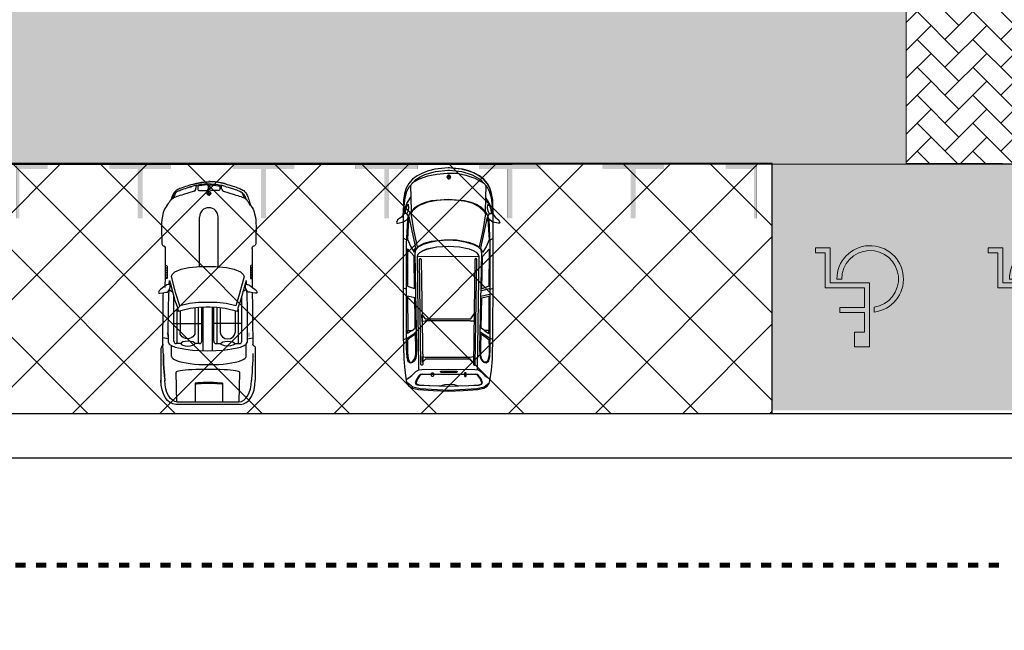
# Model space of a CAD drawing. Header units: millimetres. Extents: x 747415 to 1601423, y -236173 to 551995.
# Tile 303 of 549: x 1059433 to 1079400, y 177533 to 189904. Entities that reach past the tile are written whole.
import ezdxf

# ---------------------------------------------------------------- set-up
doc = ezdxf.new("R2010")
doc.units = ezdxf.units.MM
doc.header["$LTSCALE"] = 100
doc.header["$MEASUREMENT"] = 0
doc.linetypes.add('DASHED2', pattern=[9.525, 6.35, -3.175])
doc.layers.get('0').update_dxf_attribs({"linetype": 'CONTINUOUS', "lineweight": 0})
for name, color, linetype in [('T--A9041_VERHARDING_P_MIVA', 141, 'CONTINUOUS'), ('T--A9041_VERHARDING_Parkeren', 9, 'CONTINUOUS'), ('T--L9041_VERHARDING_Parkeren', 9, 'DASHED2'), ('T--L9041_VERHARDING_Wegen', 7, 'CONTINUOUS'), ('T--L9082_INRICHTING_SPECIFIEK_Auto', 8, 'CONTINUOUS')]:
    doc.layers.add(name, color=color, linetype=linetype)
for name, color, linetype, lineweight in [('T--A9041_VERHARDING_Wegen', 21, 'CONTINUOUS', 0), ('T--A9042_BEPLANTING', 90, 'CONTINUOUS', 0), ('T--L9067_BEHEERVOORZIENING_Belijning', 7, 'DASHED2', 0)]:
    doc.layers.add(name, color=color, linetype=linetype, lineweight=lineweight)
doc.layers.add('T--A9072_BELIJNING', color=7, linetype='CONTINUOUS', lineweight=0, true_color=0xffffff)

# ---------------------------------------------------------------- blocks, each defined once
blk = doc.blocks.new('*X133')
at = {"color": 0}
for p, q in [((61386, 31617), (61406, 31636)), ((61387, 31654), (61408, 31674)), ((61387, 31635), (61407, 31655)), ((61389, 31672), (61409, 31693)), ((61390, 31691), (61411, 31712)), ((61391, 31711), (61412, 31732)), ((61393, 31730), (61415, 31752)), ((61395, 31750), (61418, 31772)), ((61398, 31771), (61404, 31776)), ((61383, 31526), (61403, 31545)), ((61383, 31508), (61402, 31527)), ((61383, 31490), (61402, 31509)), ((61383, 31473), (61402, 31492)), ((61383, 31455), (61402, 31474)), ((61383, 31437), (61402, 31456)), ((61384, 31562), (61404, 31581)), ((61384, 31544), (61403, 31563)), ((61384, 31420), (61402, 31439)), ((61384, 31403), (61403, 31421)), ((61385, 31598), (61405, 31618)), ((61385, 31580), (61404, 31600)), ((61384, 31385), (61403, 31404)), ((61385, 31368), (61403, 31387)), ((61385, 31351), (61404, 31369)), ((61386, 31334), (61404, 31352)), ((61387, 31317), (61405, 31335)), ((61388, 31300), (61406, 31319)), ((61389, 31284), (61407, 31302)), ((61390, 31267), (61408, 31285)), ((61391, 31251), (61409, 31269)), ((61393, 31235), (61410, 31252)), ((61395, 31219), (61412, 31236)), ((61402, 31209), (61413, 31220))]:
    blk.add_line(p, q, dxfattribs=at)
blk = doc.blocks.new('*X134')
at = {"color": 0}
for p, q in [((58020, 31490), (58022, 31493)), ((58023, 31478), (58038, 31493)), ((58029, 31469), (58053, 31493)), ((58038, 31462), (58055, 31479)), ((58049, 31458), (58055, 31464)), ((58055, 31525), (58057, 31528)), ((58055, 31510), (58070, 31524)), ((58055, 31495), (58079, 31518)), ((58068, 31493), (58086, 31510)), ((58084, 31493), (58090, 31498))]:
    blk.add_line(p, q, dxfattribs=at)
blk = doc.blocks.new('auto108')
for p, q in [((1429, 2018), (1446, 2019)), ((1452, 2019), (1494, 2019)), ((1494, 2019), (1850, 2021)), ((1850, 2021), (1954, 2022)), ((1954, 2022), (2062, 2023)), ((2052, 1988), (2052, 2023)), ((2062, 2023), (2173, 2023)), ((2173, 2023), (2230, 2024)), ((2338, 2024), (2408, 2025)), ((2408, 2025), (2532, 2026)), ((2532, 2026), (2659, 2027)), ((2659, 2027), (2791, 2029)), ((2791, 2029), (2924, 2030)), ((2924, 2030), (3058, 2032)), ((3058, 2032), (3189, 2034)), ((3189, 2034), (3316, 2035)), ((3316, 2035), (3389, 2035)), ((3471, 2084), (4114, 2084)), ((3567, 2037), (3607, 2036)), ((3607, 2036), (3696, 2034)), ((3696, 2034), (3781, 2030)), ((3781, 2030), (3862, 2025)), ((3862, 2025), (3941, 2021)), ((3941, 2021), (4015, 2015)), ((4015, 2015), (4085, 2009)), ((4085, 2009), (4114, 2007)), ((293, 1792), (301, 1807)), ((301, 1807), (310, 1820)), ((310, 1820), (321, 1832)), ((321, 1832), (332, 1843)), ((332, 1843), (345, 1854)), ((345, 1854), (361, 1863)), ((361, 1863), (378, 1872)), ((378, 1872), (396, 1881)), ((390, 1791), (400, 1818)), ((396, 1881), (417, 1889)), ((400, 1818), (409, 1841)), ((409, 1841), (417, 1862)), ((417, 1889), (447, 1900)), ((1804, 1986), (1884, 1987)), ((1884, 1987), (1988, 1988)), ((1988, 1988), (2052, 1988)), ((2287, 1908), (2393, 1911)), ((2393, 1911), (2636, 1918)), ((3321, 1811), (2412, 1811)), ((2636, 1918), (2833, 1922)), ((2833, 1922), (2993, 1924)), ((2965, 1811), (2965, 1243)), ((2993, 1924), (3125, 1924)), ((3125, 1924), (3240, 1922)), ((3240, 1922), (3345, 1919)), ((3628, 1900), (3383, 1898)), ((214, 1577), (226, 1614)), ((226, 1614), (237, 1647)), ((237, 1647), (247, 1678)), ((247, 1678), (257, 1707)), ((257, 1707), (267, 1732)), ((267, 1732), (276, 1754)), ((276, 1754), (284, 1774)), ((284, 1774), (293, 1792)), ((284, 1442), (347, 1656)), ((347, 1656), (359, 1694)), ((359, 1694), (370, 1729)), ((370, 1729), (380, 1762)), ((380, 1762), (390, 1791)), ((3370, 1742), (2675, 1742)), ((2675, 1742), (2675, 1729)), ((2705, 1679), (3142, 1679)), ((3370, 1670), (3370, 1762)), ((4554, 1752), (4554, 504)), ((4603, 1784), (4603, 472)), ((186, 1479), (191, 1498)), ((191, 1498), (203, 1538)), ((203, 1538), (214, 1577)), ((4175, 1423), (4194, 1423)), ((4194, 1423), (4554, 1423)), ((1814, 1332), (805, 1332)), ((3512, 1219), (2635, 1219)), ((3321, 1243), (2636, 1243)), ((3370, 1312), (2638, 1312)), ((2645, 1375), (3142, 1375)), ((3370, 1293), (3370, 1384)), ((324, 1143), (284, 1143)), ((324, 1143), (324, 1183)), ((364, 1143), (324, 1143)), ((324, 1104), (324, 1143)), ((3512, 1026), (2635, 1026)), ((3321, 1002), (2636, 1002)), ((2965, 434), (2965, 1002)), ((139, 837), (144, 818)), ((144, 818), (156, 778)), ((191, 786), (187, 802)), ((284, 845), (347, 631)), ((1810, 955), (805, 955)), ((3370, 933), (2638, 933)), ((2645, 863), (3142, 863)), ((3370, 952), (3370, 861)), ((4171, 864), (4190, 864)), ((4190, 864), (4554, 864)), ((156, 778), (167, 738)), ((167, 738), (179, 701)), ((179, 701), (190, 667)), ((190, 667), (201, 635)), ((203, 746), (191, 786)), ((201, 635), (211, 606)), ((214, 707), (203, 746)), ((211, 606), (221, 580)), ((226, 671), (214, 707)), ((237, 637), (226, 671)), ((247, 606), (237, 637)), ((257, 578), (247, 606)), ((347, 631), (359, 593)), ((221, 580), (230, 556)), ((230, 556), (239, 535)), ((239, 535), (249, 515)), ((249, 515), (259, 497)), ((267, 553), (257, 578)), ((259, 497), (271, 480)), ((276, 530), (267, 553)), ((271, 480), (285, 463)), ((284, 510), (276, 530)), ((293, 493), (284, 510)), ((285, 463), (300, 449)), ((301, 477), (293, 493)), ((300, 449), (317, 436)), ((310, 464), (301, 477)), ((321, 452), (310, 464)), ((317, 436), (336, 424)), ((332, 441), (321, 452)), ((345, 431), (332, 441)), ((336, 424), (356, 414)), ((361, 421), (345, 431)), ((356, 414), (377, 404)), ((359, 593), (370, 557)), ((361, 424), (378, 415)), ((378, 412), (361, 421)), ((370, 557), (380, 525)), ((377, 404), (399, 395)), ((378, 415), (396, 406)), ((396, 404), (378, 412)), ((380, 525), (390, 495)), ((380, 525), (390, 495)), ((390, 495), (400, 469)), ((390, 495), (400, 469)), ((396, 406), (417, 397)), ((396, 404), (416, 395)), ((417, 395), (396, 404)), ((400, 469), (409, 445)), ((400, 469), (409, 445)), ((409, 445), (417, 425)), ((409, 445), (417, 425)), ((417, 425), (424, 408)), ((424, 408), (430, 395)), ((3321, 434), (2412, 434)), ((2675, 503), (2675, 516)), ((3370, 503), (2675, 503)), ((2705, 559), (3142, 559)), ((3370, 575), (3370, 483)), ((399, 395), (423, 386)), ((417, 397), (447, 387)), ((440, 387), (417, 395)), ((423, 386), (449, 377)), ((429, 393), (431, 390)), ((430, 395), (432, 392)), ((464, 379), (440, 387)), ((449, 377), (460, 374)), ((1494, 265), (1423, 266)), ((1850, 264), (1494, 265)), ((1804, 301), (1884, 300)), ((1954, 263), (1850, 264)), ((1884, 300), (1988, 299)), ((2062, 262), (1954, 263)), ((1988, 299), (2052, 298)), ((2052, 298), (2052, 264)), ((2173, 261), (2062, 262)), ((2230, 261), (2173, 261)), ((2393, 334), (2287, 337)), ((2408, 220), (2338, 221)), ((2636, 327), (2393, 334)), ((2532, 219), (2408, 220)), ((2659, 218), (2532, 219)), ((2833, 323), (2636, 327)), ((2791, 216), (2659, 218)), ((2924, 215), (2791, 216)), ((2993, 321), (2833, 323)), ((3058, 213), (2924, 215)), ((3125, 321), (2993, 321)), ((3189, 211), (3058, 213)), ((3240, 323), (3125, 321)), ((3316, 210), (3189, 211)), ((3345, 326), (3240, 323)), ((3343, 210), (3316, 210)), ((3411, 211), (3343, 210)), ((3628, 386), (3410, 388)), ((3514, 218), (3411, 211)), ((3607, 221), (3514, 218)), ((3567, 220), (3607, 221)), ((3696, 224), (3607, 221)), ((3607, 221), (3696, 224)), ((3781, 227), (3696, 224)), ((3696, 224), (3781, 227)), ((3862, 232), (3781, 227)), ((3781, 227), (3862, 232)), ((3862, 232), (3941, 237)), ((3941, 236), (3862, 232)), ((4015, 242), (3941, 236)), ((3941, 237), (4015, 242)), ((4015, 242), (4121, 251)), ((4085, 248), (4015, 242)), ((3471, 173), (4150, 173))]:
    blk.add_line(p, q)
for points in [[(2175, 1892), (2168, 1904), (2169, 1921), (2181, 1952), (2209, 1995), (2240, 2038), (2273, 2084), (2298, 2108), (2326, 2120), (2346, 2118), (2348, 2092), (2339, 2036), (2331, 1976), (2329, 1943), (2316, 1925), (2294, 1912), (2261, 1893), (2221, 1885), (2195, 1886)], [(1810, 1123), (1810, 1280), (1830, 1504), (1862, 1660), (1915, 1788), (1968, 1843), (2011, 1861), (2355, 1768), (2606, 1690), (2559, 1494), (2538, 1311), (2536, 1165), (2536, 1123), (2536, 1080), (2538, 934), (2559, 751), (2606, 555), (2355, 477), (2011, 384), (1968, 402), (1915, 457), (1862, 585), (1830, 741), (1810, 965)], [(2175, 353), (2168, 341), (2169, 324), (2181, 293), (2209, 250), (2240, 207), (2273, 161), (2298, 137), (2326, 125), (2346, 127), (2348, 153), (2339, 209), (2331, 269), (2329, 302), (2316, 320), (2294, 333), (2261, 352), (2221, 360), (2195, 359)]]:
    blk.add_lwpolyline(points, close=True)
for points in [[(3272, 1921), (3255, 2034)], [(139, 1492), (144, 1512), (156, 1552), (167, 1592), (179, 1629), (190, 1663), (201, 1695), (211, 1723), (221, 1750), (230, 1773), (239, 1795), (249, 1814), (259, 1833), (271, 1850), (285, 1866), (300, 1881), (317, 1894), (336, 1906), (356, 1916), (377, 1926), (399, 1935), (423, 1944), (449, 1953), (476, 1961), (505, 1970), (533, 1981), (571, 1990)], [(296, 1798), (303, 1804), (316, 1814), (331, 1824), (348, 1833), (367, 1841), (388, 1850), (410, 1858), (416, 1860)], [(2092, 1901), (2168, 1903)], [(2093, 1901), (2185, 1875), (2496, 1788), (2651, 1732), (2716, 1723)], [(2277, 1902), (2299, 1863), (2322, 1836)], [(2716, 1723), (2656, 1477), (2637, 1304), (2634, 1164), (2634, 1123), (2634, 1081), (2637, 941), (2656, 768), (2716, 522)], [(3946, 1767), (4554, 1752)], [(296, 489), (303, 482), (316, 472), (331, 463), (348, 454), (367, 445), (388, 437), (410, 428), (416, 427)], [(2093, 344), (2185, 370), (2496, 457), (2651, 513), (2716, 522)], [(2277, 343), (2299, 382), (2322, 409)], [(4554, 493), (3946, 478)], [(2168, 342), (2092, 344)], [(3272, 324), (3255, 211)]]:
    blk.add_lwpolyline(points)
for points in [[(3412, 2055, -0.003452), (3412, 2055)], [(3412, 202, 0.003452), (3412, 202)]]:
    blk.add_lwpolyline(points, format="xyb")
for points in [[(155, 1179), (171, 1337, -0.414214), (200, 1366), (238, 1366, -0.414214), (268, 1337), (268, 1188, -0.291039), (222, 1150), (184, 1150, -0.414214)], [(155, 1107), (171, 950, 0.414214), (200, 920), (238, 920, 0.414214), (268, 950), (268, 1099, 0.291039), (222, 1137), (184, 1137, 0.414214)]]:
    blk.add_lwpolyline(points, format="xyb", close=True)
blk.add_circle((324, 1143), 39.7)
for centre, radius, start, end in [((1440, 2064), 47.1, 195.2914, 284.3416), ((3321, 1762), 49.3, 360, 90), ((237, 1456), 49.3, 283.7947, 343.5607), ((805, 1143), 189, 90, 270), ((3321, 1293), 49.3, 270, 360), ((324, 1143), 39.7, 180, 270), ((324, 1143), 39.7, 0, 90), ((3321, 952), 49.3, 0, 90), ((237, 831), 49.3, 16.4393, 76.2053), ((3321, 483), 49.3, 270, 0), ((1440, 222), 47.1, 111.0771, 164.7086)]:
    blk.add_arc(centre, radius, start, end)
for centre, major_axis, ratio, start_param, end_param in [((1804, 2020), (0, -34.3), 0.624902, -1.56257, 0), ((1849, 2028), (0, -34.3), 0.624902, -1.340746, 0), ((1896, 2028), (0, -34.3), 0.624902, -1.357157, 0), ((1943, 2029), (0, -34.3), 0.624902, -1.355316, 0), ((1990, 2029), (0, -34.3), 0.624902, -1.354332, 0), ((2038, 2030), (0, -34.3), 0.624902, -1.349543, 0), ((4114, 1784), (489, 0), 0.61456, 0, 1.570796), ((4114, 1752), (439, 0), 0.579085, 0, 1.570796), ((3345, 1123), (0, 797), 0.211204, 3.141593, 6.283185), ((3628, 1144), (1, 756), 0.222398, -3.141593, 0), ((3142, 1527), (0, 152), 0.864333, 3.141593, 6.283185), ((3948, 1123), (0, -645), 0.087484, -3.141593, 0), ((4187, 1133), (0, -323), 0.087484, -2.68647, -0.584659), ((4206, 1133), (0, -323), 0.087484, -2.68647, -0.584659)]:
    blk.add_ellipse(centre, major_axis=major_axis, ratio=ratio, start_param=start_param, end_param=end_param)
blk.add_ellipse((3370, 1527), major_axis=(0, 143), ratio=0.338725)
at = {"extrusion": (0, 0, -1)}
for centre, major_axis, ratio, start_param, end_param in [((3142, 711), (0, -152), 0.864333, -3.141593, 0), ((4114, 504), (439, 0), 0.579085, 0, 1.570796), ((4114, 472), (489, 0), 0.61456, 0, 1.570796), ((1804, 266), (0, 34.3), 0.624902, -1.56257, 0), ((1849, 258), (0, 34.3), 0.624902, -1.340746, 0), ((1896, 258), (0, 34.3), 0.624902, -1.357157, 0), ((1943, 258), (0, 34.3), 0.624902, -1.355316, 0), ((1990, 257), (0, 34.3), 0.624902, -1.354332, 0), ((2038, 257), (0, 34.3), 0.624902, -1.349543, 0)]:
    blk.add_ellipse(centre, major_axis=major_axis, ratio=ratio, start_param=start_param, end_param=end_param, dxfattribs=at)
blk.add_ellipse((3370, 718), major_axis=(0, -143), ratio=0.338725, dxfattribs=at)
for points, start_tangent, end_tangent in [([(571, 1990), (504, 1946), (440, 1893), (417, 1862), (411, 1850)], (0.873356, 0.487083, -0.000015), (-0.33173, -0.943374)), ([(3412, 2055), (3401, 2042), (3387, 2035)], (-0.157438, -0.987529), (-0.999933, -0.011552)), ([(3412, 2055), (3430, 2076), (3477, 2085)], (0.361709, 0.932291), (1, 0)), ([(571, 296), (504, 341), (440, 394), (417, 425), (411, 437)], (0.873356, -0.487083, -0.000015), (-0.33173, 0.943374)), ([(3412, 202), (3401, 215), (3387, 222)], (-0.157438, 0.987529), (-0.999933, 0.011552)), ([(3412, 202), (3430, 181), (3477, 173)], (0.361709, -0.932291), (1, 0))]:
    blk.add_spline(points, degree=3, dxfattribs=dict(start_tangent=start_tangent, end_tangent=end_tangent))
for points, knots in [([(571, 1990), (626, 2035), (853, 2125), (1099, 2097), (1285, 2097)], [72.513385, 72.513385, 72.513385, 72.513385, 210.766252, 779.411217, 779.411217, 779.411217, 779.411217]), ([(1285, 2097), (1307, 2097), (1358, 2107), (1385, 2075), (1395, 2052)], [0, 0, 0, 0, 64.592582, 138.656509, 138.656509, 138.656509, 138.656509]), ([(164, 1390), (146, 1302), (129, 1121), (146, 941), (201, 754)], [93.721229, 93.721229, 93.721229, 93.721229, 365.303664, 640.430937, 640.430937, 640.430937, 640.430937]), ([(571, 296), (626, 251), (853, 161), (1099, 189), (1285, 189)], [72.513385, 72.513385, 72.513385, 72.513385, 210.766252, 779.411217, 779.411217, 779.411217, 779.411217]), ([(1285, 189), (1307, 189), (1358, 179), (1385, 212), (1395, 235)], [0, 0, 0, 0, 64.592582, 138.656509, 138.656509, 138.656509, 138.656509])]:
    blk.add_open_spline(points, degree=3, knots=knots)
for points, weights in [([(115, 1400), (90, 1278), (88, 1143)], [1, 0.996922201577, 0.999560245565]), ([(139, 1493), (125, 1447), (115, 1400)], [1, 0.99968296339, 1]), ([(115, 930), (90, 1052), (88, 1186)], [1, 0.996922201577, 0.999560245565]), ([(139, 837), (125, 882), (115, 930)], [1, 0.99968296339, 1])]:
    blk.add_rational_spline(points, weights, degree=2)
for points in [[(186, 1479), (177, 1450), (170, 1420), (164, 1390)], [(249, 1408), (223, 1401), (194, 1398), (165, 1396)], [(249, 879), (223, 885), (194, 889), (165, 891)]]:
    blk.add_open_spline(points, degree=3)
for points in [[(3151, 1962), (3151, 1950), (3227, 1962), (3227, 1950)], [(3151, 294), (3151, 305), (3227, 294), (3227, 305)]]:
    blk.add_solid(points)
for name, p, xscale, yscale, zscale in [('*X133', (-56312, -29881), 0.9851387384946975, 0.9851387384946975, 0.9851387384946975), ('*X134', (-65414, -34517), 1.132343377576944, 1.132343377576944, 1.132343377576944)]:
    blk.add_blockref(name, p, dxfattribs=dict(xscale=xscale, yscale=yscale, zscale=zscale))
blk = doc.blocks.new('auto111')
at = {"linetype": 'Continuous'}
for points in [[(3685, 1817), (3756, 1799), (3801, 1840), (3799, 1888), (3728, 1941), (3669, 2020), (3616, 2040), (3601, 2033), (3601, 2010), (3629, 1901), (3685, 1817)], [(4315, 1842), (4203, 1878), (4073, 1898), (3776, 1908), (2462, 1908), (1334, 1906), (854, 1893), (628, 1875), (414, 1842), (356, 1824), (305, 1789), (262, 1715), (234, 1593), (211, 1299), (203, 994), (211, 689), (234, 396), (262, 272), (305, 201), (356, 163), (412, 147), (628, 114), (854, 94), (1334, 84), (2462, 79), (3776, 79), (4073, 89), (4200, 112), (4315, 147), (4411, 201), (4495, 274), (4564, 369), (4622, 475), (4665, 595), (4698, 724), (4724, 994), (4698, 1265), (4665, 1395), (4620, 1514), (4564, 1621), (4493, 1713), (4411, 1789), (4315, 1842)], [(369, 1814), (290, 1710), (252, 1560), (221, 989), (252, 414), (290, 264), (369, 160)], [(445, 1832), (518, 1728), (600, 1647), (630, 1591), (640, 1525), (648, 986), (640, 450), (630, 381), (600, 328), (518, 247), (445, 142)], [(2988, 1669), (1062, 1636), (928, 1639), (864, 1652), (816, 1677), (778, 1713), (765, 1756), (798, 1802), (887, 1827), (1072, 1835), (2523, 1835), (3179, 1835), (3679, 1814), (3773, 1784), (3857, 1733), (3928, 1659), (3984, 1568), (4030, 1456), (4063, 1321), (4094, 994), (4094, 991), (4094, 991), (4063, 661), (4030, 529), (3984, 414), (3926, 323), (3857, 252), (3773, 201), (3679, 168), (3179, 150), (2523, 150), (1072, 150), (887, 155), (798, 183), (765, 226), (778, 269), (816, 305), (864, 333), (928, 343), (1062, 348), (2988, 313), (3065, 325), (3118, 376), (3171, 483), (3214, 618), (3245, 788), (3258, 991), (3260, 991), (3258, 991), (3245, 1197), (3214, 1365), (3171, 1499), (3118, 1609), (3065, 1657), (2988, 1669)], [(1357, 1657), (1245, 1817), (1072, 1819), (989, 1819), (854, 1807), (793, 1779), (783, 1753), (790, 1723), (859, 1669), (958, 1652), (1062, 1652), (1357, 1657)], [(1248, 1901), (1276, 1827), (1395, 1644)], [(1428, 1730), (1372, 1819), (1431, 1819)], [(2094, 1669), (2124, 1817), (1428, 1814), (1428, 1723), (1474, 1659), (1652, 1662), (2094, 1669)], [(2264, 1835), (2290, 1908)], [(2937, 1685), (3085, 1819), (2328, 1817), (2279, 1675), (2912, 1685), (2937, 1685)], [(3103, 1652), (3733, 1784), (3677, 1799), (3280, 1817), (3138, 1756), (3019, 1685), (3062, 1675), (3103, 1652)], [(3260, 1832), (3303, 1906)], [(4678, 963), (4650, 714), (4587, 506), (4487, 338), (4350, 208), (4254, 160), (4122, 122), (3776, 79), (4073, 89), (4203, 112), (4317, 147), (4411, 198), (4493, 272), (4561, 361), (4617, 463), (4663, 577), (4696, 701), (4724, 963), (4724, 963), (4724, 966), (4724, 973), (4724, 976), (4724, 996), (4696, 1265), (4665, 1393), (4620, 1512), (4561, 1619), (4493, 1713), (4411, 1789), (4315, 1842), (4203, 1878), (4073, 1898), (3776, 1908), (4122, 1865), (4254, 1830), (4350, 1779), (4487, 1647), (4543, 1563), (4589, 1469), (4653, 1253), (4676, 999), (4676, 963), (4678, 963)], [(3779, 1906), (4000, 1832), (4132, 1753)], [(3794, 1832), (3845, 1802), (3918, 1794), (3982, 1799), (3959, 1827), (3888, 1860), (3806, 1868)], [(325, 1588), (300, 978), (325, 369), (341, 315), (366, 295), (440, 320), (513, 369), (536, 394), (544, 442), (539, 978), (544, 1514), (536, 1560), (513, 1586), (440, 1636), (366, 1662), (338, 1642), (325, 1588)], [(343, 325), (369, 310), (391, 315), (455, 346), (516, 389), (531, 409), (536, 445), (531, 978), (536, 1512), (529, 1550), (511, 1573), (445, 1616), (374, 1644), (348, 1634), (330, 1588), (318, 1372), (310, 1156), (335, 1060), (343, 961), (333, 872), (310, 790), (318, 579), (330, 369), (343, 325)], [(643, 1586), (2927, 1616), (2973, 1601), (3016, 1563), (3052, 1502), (3082, 1423), (3125, 1225), (3141, 994), (3125, 765), (3082, 567), (3052, 488), (3016, 427), (2973, 389), (2927, 374), (643, 404)], [(2925, 374), (2927, 1616), (2970, 1606), (3011, 1570), (3047, 1509), (3077, 1428), (3123, 1227), (3141, 994), (3125, 765), (3082, 567), (3052, 488), (3016, 427), (2973, 386), (2925, 374)], [(3804, 1751), (3466, 1697), (3128, 1619), (3197, 1479), (3240, 1329), (3270, 1075), (3265, 823), (3220, 579), (3179, 465), (3123, 361), (3456, 285), (3796, 229), (3829, 249), (3931, 356), (4000, 485), (4043, 630), (4066, 778), (4078, 976), (4078, 996), (4078, 1039), (4063, 1220), (4030, 1405), (3961, 1581), (3911, 1654), (3847, 1720), (3804, 1751)], [(4371, 1758), (3847, 1746)], [(4421, 1723), (4500, 1573), (4561, 1408), (4599, 1225), (4620, 1011), (4615, 813), (4579, 633), (4513, 452), (4414, 269)], [(739, 1545), (2871, 1575), (2887, 1563), (2887, 1550), (2871, 1540), (739, 1509), (724, 1522), (724, 1532), (739, 1545)], [(785, 1512), (900, 1512), (892, 1456), (887, 1454), (887, 544), (892, 544), (900, 478), (780, 480), (844, 539), (846, 541), (846, 1459), (844, 1461), (785, 1512)], [(1614, 1522), (1753, 1525), (1664, 1461), (1664, 536), (1764, 468), (1616, 468), (1616, 541), (1626, 544), (1626, 1454), (1616, 1459), (1614, 1522)], [(574, 1319), (574, 1301), (564, 1291), (508, 1291), (498, 1301), (498, 1319), (508, 1329), (564, 1329), (574, 1319)], [(607, 1136), (607, 821), (600, 811), (590, 811), (579, 821), (579, 1136), (590, 1146), (600, 1146), (607, 1136)], [(4495, 963), (4495, 978), (4495, 994), (4538, 1016), (4584, 994), (4584, 978), (4584, 963), (4538, 943), (4495, 963)], [(4521, 973), (4521, 978), (4521, 986), (4538, 996), (4559, 986), (4559, 978), (4559, 973), (4538, 963), (4521, 973)], [(574, 635), (574, 656), (564, 663), (508, 663), (498, 656), (498, 635), (508, 628), (564, 628), (574, 635)], [(739, 445), (2871, 414), (2887, 427), (2887, 440), (2871, 450), (739, 480), (724, 468), (724, 455), (739, 445)], [(1359, 325), (1248, 168), (1072, 165), (945, 165), (821, 188), (785, 224), (798, 269), (851, 310), (917, 328), (1095, 333), (1359, 325)], [(1248, 84), (1276, 158), (1395, 341)], [(1428, 257), (1370, 168), (1431, 168)], [(2091, 313), (2122, 168), (1428, 168), (1428, 257), (1476, 323), (2091, 313)], [(2127, 330), (2168, 153)], [(2231, 330), (2282, 153)], [(2932, 300), (3080, 163), (3026, 163), (2325, 168), (2277, 310), (2932, 300)], [(3095, 328), (3723, 196), (3679, 186), (3270, 165), (3125, 221), (3009, 300), (3054, 308), (3095, 328)], [(3779, 79), (4000, 153), (4132, 234)], [(4371, 229), (3847, 241)], [(2262, 153), (2290, 79)], [(3260, 153), (3303, 76)], [(3685, 168), (3753, 188), (3801, 145), (3799, 97), (3728, 43), (3667, -33), (3613, -56), (3601, -46), (3601, -23), (3626, 84), (3685, 168)], [(3794, 153), (3845, 183), (3918, 193), (3982, 186), (3959, 158), (3888, 125), (3806, 119)]]:
    blk.add_lwpolyline(points, dxfattribs=at)
blk = doc.blocks.new('9041_parkeerplaats_2500x5000_hoeklijn')
at = {"layer": 'T--A9072_BELIJNING', "linetype": 'Continuous'}
h = blk.add_hatch(color=256, dxfattribs=at)
h.paths.add_polyline_path([(-1200, -1390), (-1250, -1390), (-1250, -2500), (-625, -2500), (-625, -2390), (-1200, -2390)])
h.paths.add_polyline_path([(1250, -1390), (1200, -1390), (1200, -2390), (625, -2390), (625, -2500), (1250, -2500)])
at = {"layer": 'T--L9067_BEHEERVOORZIENING_Belijning', "const_width": 1}
for points in [[(-1200, -1390), (-1250, -1390), (-1250, -2500), (-625, -2500), (-625, -2390), (-1200, -2390)], [(1250, -1390), (1200, -1390), (1200, -2390), (625, -2390), (625, -2500), (1250, -2500)]]:
    blk.add_lwpolyline(points, close=True, dxfattribs=at)
blk = doc.blocks.new('*U301')
at = {"layer": 'T--L9067_BEHEERVOORZIENING_Belijning'}
blk.add_blockref('9041_parkeerplaats_2500x5000_hoeklijn', (0, 1945, 0), dxfattribs=at)
blk = doc.blocks.new('*U302')
at = {"layer": 'T--L9067_BEHEERVOORZIENING_Belijning', "color": 0, "linetype": 'ByBlock', "lineweight": -2, "transparency": 16777216}
for p in [(0, 0), (2500, 0), (5000, 0), (7500, 0), (10000, 0), (12500, 0)]:
    blk.add_blockref('*U301', p, dxfattribs=at)
blk = doc.blocks.new('9072_markering_210x100')
at = {"layer": 'T--L9041_VERHARDING_Wegen'}
blk.add_hatch(color=256, dxfattribs=at).paths.add_polyline_path([(-105, 50), (105, 50), (105, -50), (-105, -50)])
at = {"layer": 'T--L9041_VERHARDING_Wegen', "const_width": 1}
blk.add_lwpolyline([(-105, 50), (105, 50), (105, -50), (-105, -50)], close=True, dxfattribs=at)
blk = doc.blocks.new('*U312')
at = {"layer": 'T--L9041_VERHARDING_Wegen'}
blk.add_blockref('9072_markering_210x100', (0, 0, 0), dxfattribs=at)
blk = doc.blocks.new('*U313')
at = {"layer": 'T--L9067_BEHEERVOORZIENING_Belijning', "color": 0, "linetype": 'ByBlock', "lineweight": -2, "transparency": 16777216}
for p in [(22260, 0), (22680, 0), (23100, 0), (23520, 0), (23940, 0), (24360, 0), (24780, 0), (25200, 0), (25620, 0), (26040, 0), (26460, 0), (26880, 0), (27300, 0), (27720, 0), (28140, 0), (28560, 0), (28980, 0), (29400, 0), (29820, 0), (30240, 0), (30660, 0), (31080, 0), (31500, 0), (31920, 0), (32340, 0), (32760, 0), (33180, 0), (33600, 0), (34020, 0), (34440, 0), (34860, 0), (35280, 0), (35700, 0), (36120, 0), (36540, 0), (36960, 0), (37380, 0), (37800, 0), (38220, 0), (38640, 0), (39060, 0), (39480, 0), (39900, 0), (40320, 0), (40740, 0), (41160, 0), (41580, 0), (42000, 0)]:
    blk.add_blockref('*U312', p, dxfattribs=at)
blk = doc.blocks.new('9041_parkeerplaats_miva_belijning')
at = {"layer": 'T--A9041_VERHARDING_P_MIVA', "linetype": 'Continuous'}
h = blk.add_hatch(color=256, dxfattribs=at)
edge = h.paths.add_edge_path(flags=16)
edge.add_line((-315, 408), (-315, 509))
edge.add_arc((-234, -161), 675, 96.8494, 360)
edge.add_line((441, -161), (341, -161))
edge.add_arc((-234, -161), 575, -261.9522, 0, ccw=False)
h.paths.add_polyline_path([(-120, 515), (-120, 915), (80, 915), (80, 1215), (-220, 1215), (-220, -85), (575, -85), (575, -790), (875, -790), (875, -690), (675, -690), (675, 15), (-120, 15), (-120, 415), (380, 415), (380, 515)], flags=16)
h.paths.add_polyline_path([(-1700, 2390), (1700, 2390), (1700, -2390), (-1700, -2390)])
at = {"layer": 'T--A9072_BELIJNING', "linetype": 'Continuous'}
h = blk.add_hatch(color=256, dxfattribs=at)
h.paths.add_polyline_path([(-1700, 2390), (1700, 2390), (1700, -2390), (-1700, -2390)], flags=16)
h.paths.add_polyline_path([(-1750, 2500), (-1750, -2500), (1750, -2500), (1750, 2500)])
h = blk.add_hatch(color=256, dxfattribs=at)
h.paths.add_polyline_path([(-120, 515), (-120, 915), (80, 915), (80, 1215), (-220, 1215), (-220, -85), (575, -85), (575, -790), (875, -790), (875, -690), (675, -690), (675, 15), (-120, 15), (-120, 415), (380, 415), (380, 515)])
edge = h.paths.add_edge_path()
edge.add_line((-315, 408), (-315, 509))
edge.add_arc((-234, -161), 675, 96.8494, 360)
edge.add_line((441, -161), (341, -161))
edge.add_arc((-234, -161), 575, -261.9522, 0, ccw=False)
at = {"layer": 'T--L9067_BEHEERVOORZIENING_Belijning', "const_width": 1}
for points in [[(-1750, 2500), (-1750, -2500), (1750, -2500), (1750, 2500)], [(-1700, 2390), (1700, 2390), (1700, -2390), (-1700, -2390)]]:
    blk.add_lwpolyline(points, close=True, dxfattribs=at)
at = {"layer": 'T--L9067_BEHEERVOORZIENING_Belijning', "linetype": 'Continuous'}
blk.add_lwpolyline([(-120, 515), (-120, 915), (80, 915), (80, 1215), (-220, 1215), (-220, -85), (575, -85), (575, -790), (875, -790), (875, -690), (675, -690), (675, 15), (-120, 15), (-120, 415), (380, 415), (380, 515)], close=True, dxfattribs=at)
blk.add_lwpolyline([(-315, 408), (-315, 509, 2.22382), (441, -161), (341, -161, -2.193086)], format="xyb", close=True, dxfattribs=at)
blk = doc.blocks.new('*U314')
at = {"layer": 'T--L9041_VERHARDING_Parkeren', "linetype": 'Continuous'}
blk.add_blockref('9041_parkeerplaats_miva_belijning', (0, 0, 0), dxfattribs=at)
blk = doc.blocks.new('*U315')
at = {"layer": 'T--L9067_BEHEERVOORZIENING_Belijning', "color": 0, "linetype": 'ByBlock', "lineweight": -2, "transparency": 16777216}
for p in [(0, 0), (3500, 0)]:
    blk.add_blockref('*U314', p, dxfattribs=at)

msp = doc.modelspace()

# ---------------------------------------------------------------- hatches: boundary and pattern name
at = {"layer": 'T--A9041_VERHARDING_Parkeren', "linetype": 'Continuous'}
h = msp.add_hatch(dxfattribs=at)
h.set_pattern_fill('ANSI37', color=256, scale=10000, style=0)
h.paths.add_polyline_path([(1074695.434, 186989.02), (1058003.578, 186989.02), (1037475.434, 186989.02), (1037475.434, 181925.106), (1074695.434, 181925.106)])
at = {"layer": 'T--A9041_VERHARDING_Wegen', "linetype": 'Continuous'}
h = msp.add_hatch(dxfattribs=at)
h.set_pattern_fill('AR-HBONE', color=256, scale=100, style=0)
h.paths.add_polyline_path([(1077408.673, 193125.106), (1077408.673, 186989.02), (1007183.626, 186989.02), (1007183.626, 193125.106)])
h = msp.add_hatch(dxfattribs=at)
h.set_pattern_fill('AR-HBONE', color=256, scale=100, style=0)
edge = h.paths.add_edge_path()
edge.add_line((1102408.673, 193125.106), (1092408.673, 193125.106))
edge.add_line((1092408.673, 193125.106), (1087508.673, 193125.106))
edge.add_line((1087508.673, 193125.106), (1077408.673, 193125.106))
edge.add_line((1077408.673, 193125.106), (1077408.673, 186989.02))
edge.add_line((1077408.673, 186989.02), (1079362.109, 186989.02))
edge.add_arc((1079362.109, 182989.02), 4000, 0, 90, ccw=False)
edge.add_line((1083362.109, 182989.02), (1083460.236, 182989.02))
edge.add_line((1083460.236, 182989.02), (1092221.758, 182989.02))
edge.add_line((1092221.758, 182989.02), (1092221.833, 183913.516))
edge.add_line((1092221.833, 183913.516), (1097221.833, 183913.108))
edge.add_line((1097221.833, 183913.108), (1097221.768, 183114.693))
edge.add_arc((1101219.793, 182989.02), 4000, 90, 178.1995757, ccw=False)
edge.add_line((1101219.793, 186989.02), (1102408.673, 186989.02))
edge.add_line((1102408.673, 186989.02), (1102408.673, 193125.106))
at = {"layer": 'T--A9042_BEPLANTING'}
h = msp.add_hatch(dxfattribs=at)
h.set_pattern_fill('GRASS', color=256, scale=1500, style=0)
edge = h.paths.add_edge_path()
edge.add_line((1194589.183, 247525.193), (1194593.64, 247264.881))
edge.add_line((1194593.64, 247264.881), (1189597.042, 247120.843))
edge.add_line((1189597.042, 247120.843), (1179615.176, 246734.424))
edge.add_line((1179615.176, 246734.424), (1169673.169, 246260.926))
edge.add_line((1169673.169, 246260.926), (1159743.156, 245284.429))
edge.add_line((1159743.156, 245284.429), (1149794.302, 244232.037))
edge.add_line((1149794.302, 244232.037), (1139904.319, 243419.621))
edge.add_line((1139904.319, 243419.621), (1138613.747, 243325.021))
edge.add_line((1138613.747, 243325.021), (1135690.007, 243117.197))
edge.add_line((1135690.007, 243117.197), (1132771.926, 242932.503))
edge.add_line((1132771.926, 242932.503), (1129859.398, 242758.599))
edge.add_line((1129859.398, 242758.599), (1126616.556, 242566.575))
edge.add_line((1126616.556, 242566.575), (1123385.964, 242364.695))
edge.add_line((1123385.964, 242364.695), (1120184.728, 242139.833))
edge.add_line((1120184.728, 242139.833), (1117014.113, 241880.011))
edge.add_line((1117014.113, 241880.011), (1113876.289, 241570.228))
edge.add_line((1113876.289, 241570.228), (1110773.76, 241198.319))
edge.add_line((1110773.76, 241198.319), (1107692.214, 240764.72))
edge.add_line((1107692.214, 240764.72), (1104624.361, 240306.925))
edge.add_line((1104624.361, 240306.925), (1101572.465, 239835.828))
edge.add_line((1101572.465, 239835.828), (1100403.086, 239650.924))
edge.add_line((1100403.086, 239650.924), (1097780.987, 239217.99))
edge.add_line((1097780.987, 239217.99), (1095157.329, 238732.83))
edge.add_line((1095157.329, 238732.83), (1092526.922, 238274.052))
edge.add_line((1092526.922, 238274.052), (1089457.602, 237766.051))
edge.add_line((1089457.602, 237766.051), (1086388.73, 237224.846))
edge.add_line((1086388.73, 237224.846), (1083401.545, 236651.668))
edge.add_line((1083401.545, 236651.668), (1080469.385, 236024.459))
edge.add_line((1080469.385, 236024.459), (1077519.444, 235269.823))
edge.add_line((1077519.444, 235269.823), (1074567.867, 234454.498))
edge.add_line((1074567.867, 234454.498), (1071611.505, 233602.32))
edge.add_line((1071611.505, 233602.32), (1068661.406, 232725.291))
edge.add_line((1068661.406, 232725.291), (1065719.424, 231822.381))
edge.add_line((1065719.424, 231822.381), (1062684.54, 230856.109))
edge.add_line((1062684.54, 230856.109), (1059866.196, 229920.836))
edge.add_line((1059866.196, 229920.836), (1056845.381, 228880.035))
edge.add_line((1056845.381, 228880.035), (1054034.15, 227860.451))
edge.add_line((1054034.15, 227860.451), (1051908.682, 227043.859))
edge.add_line((1051908.682, 227043.859), (1051192.354, 226766.278))
edge.add_line((1051192.354, 226766.278), (1050671.69, 226564.519))
edge.add_line((1050671.69, 226564.519), (1049927.631, 226262.62))
edge.add_line((1049927.631, 226262.62), (1049070.32, 225903.54))
edge.add_line((1049070.32, 225903.54), (1048360.834, 225606.376))
edge.add_line((1048360.834, 225606.376), (1045574.185, 224396.868))
edge.add_line((1045574.185, 224396.868), (1042746.023, 223102.062))
edge.add_line((1042746.023, 223102.062), (1039916.204, 221736.561))
edge.add_line((1039916.204, 221736.561), (1037264.038, 220364.549))
edge.add_line((1037264.038, 220364.549), (1036639.036, 220037.907))
edge.add_line((1036639.036, 220037.907), (1035761.731, 219567.084))
edge.add_line((1035761.731, 219567.084), (1034455.173, 218860.02))
edge.add_line((1034455.173, 218860.02), (1031834.519, 217415.207))
edge.add_line((1031834.519, 217415.207), (1029063.532, 215837.52))
edge.add_line((1029063.532, 215837.52), (1026493.513, 214322.916))
edge.add_line((1026493.513, 214322.916), (1023661.374, 212596.81))
edge.add_line((1023661.374, 212596.81), (1021148.701, 211011.913))
edge.add_line((1021148.701, 211011.913), (1018664.489, 209394.723))
edge.add_line((1018664.489, 209394.723), (1016111.63, 207674.051))
edge.add_line((1016111.63, 207674.051), (1013541.964, 205866.676))
edge.add_line((1013541.964, 205866.676), (1011054.819, 204060.939))
edge.add_line((1011054.819, 204060.939), (1008551.61, 202180.933))
edge.add_line((1008551.61, 202180.933), (1006071.977, 200261.271))
edge.add_line((1006071.977, 200261.271), (1003623.026, 198305.877))
edge.add_line((1003623.026, 198305.877), (1001255.469, 196356.541))
edge.add_line((1001255.469, 196356.541), (998895.97, 194358.237))
edge.add_line((998895.97, 194358.237), (996592.894, 192340.973))
edge.add_line((996592.894, 192340.973), (994271.188, 190253.094))
edge.add_line((994271.188, 190253.094), (992089.799, 188232.713))
edge.add_line((992089.799, 188232.713), (989855.126, 186096.735))
edge.add_line((989855.126, 186096.735), (987565.682, 183840.779))
edge.add_line((987565.682, 183840.779), (985556.73, 181812.43))
edge.add_line((985556.73, 181812.43), (983340.235, 179499.914))
edge.add_line((983340.235, 179499.914), (981234.422, 177237.565))
edge.add_line((981234.422, 177237.565), (979162.94, 174943.215))
edge.add_line((979162.94, 174943.215), (977214.691, 172724.59))
edge.add_line((977214.691, 172724.59), (975036.892, 170165.071))
edge.add_line((975036.892, 170165.071), (973160.412, 167901.106))
edge.add_line((973160.412, 167901.106), (971300.145, 165540.186))
edge.add_line((971300.145, 165540.186), (970653.489, 164750.347))
edge.add_line((970653.489, 164750.347), (969323.906, 163031.694))
edge.add_line((969323.906, 163031.694), (967532.389, 160664.585))
edge.add_line((967532.389, 160664.585), (965620.33, 158124.446))
edge.add_line((965620.33, 158124.446), (963729.485, 155559.861))
edge.add_line((963729.485, 155559.861), (962160.024, 153368.205))
edge.add_line((962160.024, 153368.205), (960583.853, 151476.839))
edge.add_line((960583.853, 151476.839), (957868.106, 147829.141))
edge.add_line((957868.106, 147829.141), (955546.579, 144354.957))
edge.add_line((955546.579, 144354.957), (952781.766, 139999.101))
edge.add_line((952781.766, 139999.101), (950228.309, 135925.671))
edge.add_line((950228.309, 135925.671), (947689.507, 131669.07))
edge.add_line((947689.507, 131669.07), (945836.511, 128467.426))
edge.add_line((945836.511, 128467.426), (939785.242, 117718.876))
edge.add_line((939785.242, 117718.876), (930712.869, 102774.401))
edge.add_line((930712.869, 102774.401), (922173.53, 90199.799))
edge.add_arc((831492.457, 157259.067), 112782.989, 306.60619454, 323.5168236, ccw=False)
edge.add_line((898746.269, 66722.183), (906881.323, 58450.839))
edge.add_arc((1039056.702, -43733.649), 167068.849, 138.06483794, 142.29247104, ccw=False)
edge.add_line((914773.924, 67916.66), (924725.806, 83316.857))
edge.add_line((924725.806, 83316.857), (935036.865, 100427.915))
edge.add_line((935036.865, 100427.915), (938271.243, 105214.41))
edge.add_line((938271.243, 105214.41), (944567.151, 115601.153))
edge.add_line((944567.151, 115601.153), (949536.685, 124088.131))
edge.add_line((949536.685, 124088.131), (954824.472, 132626.587))
edge.add_line((954824.472, 132626.587), (959827.89, 140132.671))
edge.add_line((959827.89, 140132.671), (963059.812, 145135.12))
edge.add_line((963059.812, 145135.12), (965500.197, 148828.356))
edge.add_line((965500.197, 148828.356), (966613.361, 150562.786))
edge.add_line((966613.361, 150562.786), (968025.373, 152669.584))
edge.add_line((968025.373, 152669.584), (969925.147, 155201.552))
edge.add_line((969925.147, 155201.552), (971712.101, 157704.465))
edge.add_line((971712.101, 157704.465), (973307.285, 159791.446))
edge.add_line((973307.285, 159791.446), (974380.773, 161326.936))
edge.add_line((974380.773, 161326.936), (975513.5, 162711.848))
edge.add_line((975513.5, 162711.848), (977022.752, 164676.523))
edge.add_line((977022.752, 164676.523), (979125.989, 167160.936))
edge.add_line((979125.989, 167160.936), (980701.644, 168861.659))
edge.add_line((980701.644, 168861.659), (983077.997, 171627.505))
edge.add_line((983077.997, 171627.505), (985074.319, 173856.029))
edge.add_line((985074.319, 173856.029), (986909.132, 175828.505))
edge.add_line((986909.132, 175828.505), (989063.699, 178159.256))
edge.add_line((989063.699, 178159.256), (991154.428, 180245.145))
edge.add_line((991154.428, 180245.145), (993121.205, 182057.606))
edge.add_line((993121.205, 182057.606), (995324.494, 184142.051))
edge.add_line((995324.494, 184142.051), (997280.219, 186006.612))
edge.add_line((997280.219, 186006.612), (999623.744, 188200.448))
edge.add_line((999623.744, 188200.448), (1002349.065, 190608.065))
edge.add_line((1002349.065, 190608.065), (1004754.956, 192653.066))
edge.add_line((1004754.956, 192653.066), (1007294.928, 194741.918))
edge.add_line((1007294.928, 194741.918), (1008978.786, 196161.928))
edge.add_line((1008978.786, 196161.928), (1011076.047, 197755.95))
edge.add_line((1011076.047, 197755.95), (1013065.241, 199247.814))
edge.add_line((1013065.241, 199247.814), (1015821.037, 201346.882))
edge.add_line((1015821.037, 201346.882), (1017686.716, 202722.52))
edge.add_line((1017686.716, 202722.52), (1020957.031, 204817.97))
edge.add_line((1020957.031, 204817.97), (1023228.197, 206313.401))
edge.add_line((1023228.197, 206313.401), (1026470.58, 208376.744))
edge.add_line((1026470.58, 208376.744), (1028603.548, 209658.432))
edge.add_line((1028603.548, 209658.432), (1030968.801, 211111.637))
edge.add_line((1030968.801, 211111.637), (1032974.557, 212278.47))
edge.add_line((1032974.557, 212278.47), (1034989.373, 213415.47))
edge.add_line((1034989.373, 213415.47), (1036654.679, 214452.728))
edge.add_line((1036654.679, 214452.728), (1038246.03, 215241.653))
edge.add_line((1038246.03, 215241.653), (1039948.347, 216202.761))
edge.add_line((1039948.347, 216202.761), (1041825.775, 217172.039))
edge.add_line((1041825.775, 217172.039), (1043014.131, 217759.859))
edge.add_line((1043014.131, 217759.859), (1045164.207, 218821.145))
edge.add_line((1045164.207, 218821.145), (1047341.541, 219812.404))
edge.add_line((1047341.541, 219812.404), (1050071.07, 221013.985))
edge.add_line((1050071.07, 221013.985), (1051244.22, 221490.97))
edge.add_line((1051244.22, 221490.97), (1052347.556, 221956.97))
edge.add_line((1052347.556, 221956.97), (1053649.506, 222430.47))
edge.add_line((1053649.506, 222430.47), (1054533.126, 222784.97))
edge.add_line((1054533.126, 222784.97), (1056086.056, 223306.47))
edge.add_line((1056086.056, 223306.47), (1057869.317, 223968.97))
edge.add_line((1057869.317, 223968.97), (1060574.556, 224929.97))
edge.add_line((1060574.556, 224929.97), (1063483.693, 225922.97))
edge.add_line((1063483.693, 225922.97), (1065608.903, 226631.593))
edge.add_line((1065608.903, 226631.593), (1069173.064, 227676.47))
edge.add_line((1069173.064, 227676.47), (1072281.977, 228625.637))
edge.add_line((1072281.977, 228625.637), (1075375.394, 229611.47))
edge.add_line((1075375.394, 229611.47), (1077123.927, 230119.62))
edge.add_line((1077123.927, 230119.62), (1080375.394, 230986.97))
edge.add_line((1080375.394, 230986.97), (1082892.594, 231747.063))
edge.add_line((1082892.594, 231747.063), (1087287.423, 232727.295))
edge.add_line((1087287.423, 232727.295), (1089726.851, 233304.236))
edge.add_line((1089726.851, 233304.236), (1092683.446, 233905.227))
edge.add_line((1092683.446, 233905.227), (1095564.394, 234529.046))
edge.add_line((1095564.394, 234529.046), (1098820.303, 235134.124))
edge.add_line((1098820.303, 235134.124), (1101429.17, 235680.801))
edge.add_line((1101429.17, 235680.801), (1102775.394, 235932.97))
edge.add_line((1102775.394, 235932.97), (1105482.445, 236248.973))
edge.add_line((1105482.445, 236248.973), (1107758.807, 236612.397))
edge.add_line((1107758.807, 236612.397), (1110496.735, 236978.709))
edge.add_line((1110496.735, 236978.709), (1115376.091, 237663.748))
edge.add_line((1115376.091, 237663.748), (1120160.891, 238162.648))
edge.add_line((1120160.891, 238162.648), (1122883.614, 238303.454))
edge.add_line((1122883.614, 238303.454), (1125390.669, 238461.915))
edge.add_line((1125390.669, 238461.915), (1128123.405, 238391.97))
edge.add_line((1128123.405, 238391.97), (1132768.171, 238736.47))
edge.add_line((1132768.171, 238736.47), (1135790.587, 239107.966))
edge.add_line((1135790.587, 239107.966), (1138342.94, 239481.456))
edge.add_line((1138342.94, 239481.456), (1142060.43, 239524.47))
edge.add_line((1142060.43, 239524.47), (1147419.918, 239838.053))
edge.add_line((1147419.918, 239838.053), (1152508.673, 240937.759))
edge.add_line((1152508.673, 240937.759), (1161790.445, 241405.25))
edge.add_line((1161790.445, 241405.25), (1166293.104, 242414.317))
edge.add_line((1166293.104, 242414.317), (1170003.913, 243136.47))
edge.add_line((1170003.913, 243136.47), (1182817.631, 243902.97))
edge.add_line((1182817.631, 243902.97), (1191677.387, 244103.47))
edge.add_line((1191677.387, 244103.47), (1200992.076, 244164.47))
edge.add_line((1200992.076, 244164.47), (1212315.556, 244345.47))
edge.add_line((1212315.556, 244345.47), (1212435.36, 247419.97))
edge.add_line((1212435.36, 247419.97), (1205479.36, 247503.517))
edge.add_line((1205479.36, 247503.517), (1202606.248, 247460.622))
edge.add_line((1202606.248, 247460.622), (1194593.64, 247264.881))

# ---------------------------------------------------------------- linework, layer by layer
at = {"layer": 'T--A9041_VERHARDING_Parkeren', "linetype": 'Continuous'}
msp.add_lwpolyline([(1074695.434, 186989.02), (1058003.578, 186989.02), (1037475.434, 186989.02), (1037475.434, 181925.106), (1074695.434, 181925.106)], close=True, dxfattribs=at)
at = {"layer": 'T--A9041_VERHARDING_Wegen', "linetype": 'Continuous', "const_width": 1}
msp.add_lwpolyline([(1077408.673, 193125.106), (1077408.673, 186989.02), (1007183.626, 186989.02), (1007183.626, 193125.106)], close=True, dxfattribs=at)
at = {"layer": 'T--A9041_VERHARDING_Wegen', "linetype": 'Continuous'}
msp.add_lwpolyline([(1102408.673, 193125.106), (1092408.673, 193125.106), (1087508.673, 193125.106), (1077408.673, 193125.106), (1077408.673, 186989.02), (1079362.109, 186989.02, -0.414213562), (1083362.109, 182989.02), (1083460.236, 182989.02), (1092221.758, 182989.02), (1092221.833, 183913.516), (1097221.833, 183913.108), (1097221.768, 183114.693, -0.405039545), (1101219.793, 186989.02), (1102408.673, 186989.02)], format="xyb", close=True, dxfattribs=at)
at = {"layer": 'T--L9041_VERHARDING_Wegen'}
for p, q in [((1048571.808, 186965.838), (1091782, 186989.02)), ((1037475.434, 181925.106), (1081625.434, 181925.106)), ((1036575.434, 181025.106), (1082625.434, 181025.106))]:
    msp.add_line(p, q, dxfattribs=at)

# ---------------------------------------------------------------- block references
at = {"layer": 'T--L9067_BEHEERVOORZIENING_Belijning', "rotation": 180}
msp.add_blockref('*U302', (1073125.434, 186434.02, 0.5), dxfattribs=at)
at = {"layer": 'T--L9067_BEHEERVOORZIENING_Belijning', "linetype": 'Continuous', "rotation": 180}
msp.add_blockref('*U315', (1079945.434, 184489.02, 0.5), dxfattribs=at)
at = {"layer": 'T--L9067_BEHEERVOORZIENING_Belijning', "linetype": 'Continuous'}
msp.add_blockref('*U313', (1037190.434, 178855.106, 0.5), dxfattribs=at)
at = {"layer": 'T--L9082_INRICHTING_SPECIFIEK_Auto'}
for name, p, rotation in [('auto111', (1069115.5, 182177), 90), ('auto108', (1062125.434, 186711), 270)]:
    msp.add_blockref(name, p, dxfattribs=dict(at, rotation=rotation))

doc.saveas('drawing.dxf')
